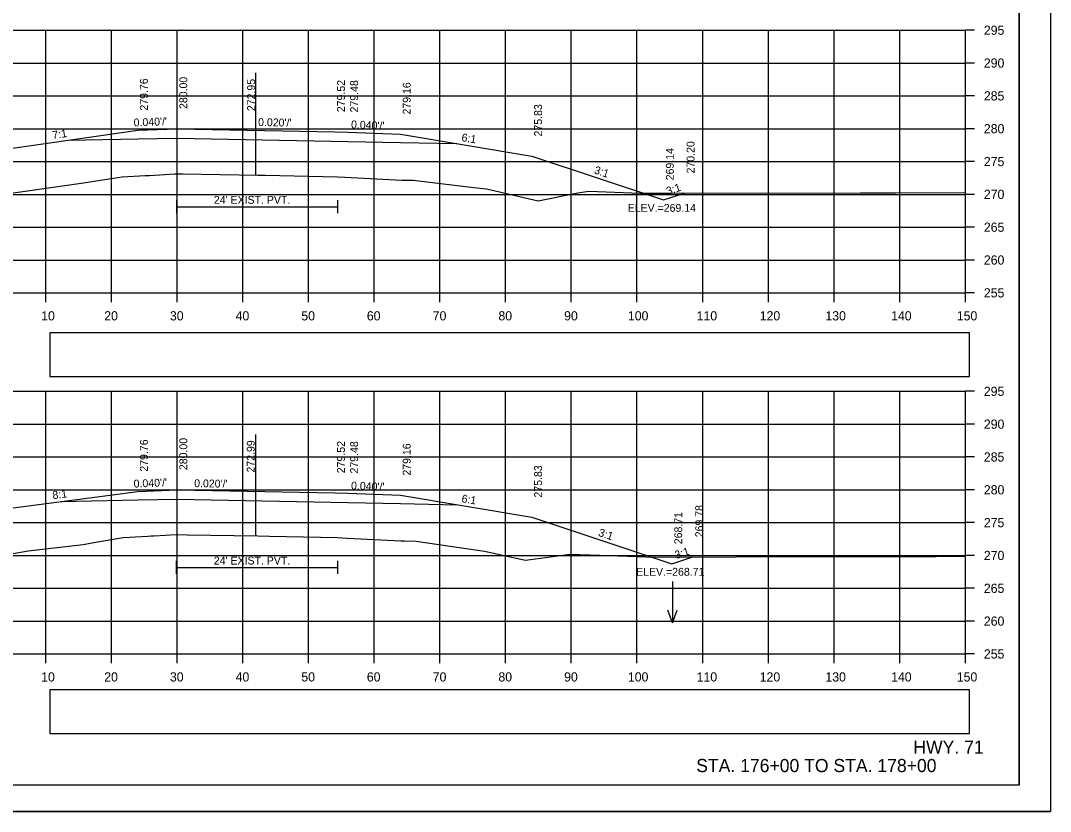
# Model space of a CAD drawing. Extents: x 285 to 4233, y -659 to 3710.
# Drawn here: x 1229.9 to 1386.6, y 1878.9 to 1999.4 of the extents above; entities that cross this region are included whole.
import ezdxf

# ---------------------------------------------------------------- set-up
doc = ezdxf.new("R2010")
doc.units = 0
for name, color, linetype in [('R_Alt Surface', 7, 'Continuous'), ('R_Axis', 7, 'Continuous'), ('R_Axis Annot', 7, 'Continuous'), ('R_Border', 7, 'Continuous'), ('R_Draft', 7, 'Continuous'), ('R_Exist Surface', 7, 'Continuous'), ('R_Fin Surface', 7, 'Continuous'), ('R_Grid', 7, 'Continuous'), ('R_No Plot', 7, 'Continuous'), ('R_Water', 7, 'Continuous'), ('R_Water Annot', 7, 'Continuous'), ('R_Xsect Elev', 7, 'Continuous'), ('R_Xsect Slope', 7, 'Continuous')]:
    doc.layers.add(name, color=color, linetype=linetype)

msp = doc.modelspace()

# ---------------------------------------------------------------- linework, layer by layer
at = {"layer": 'R_Alt Surface'}
for points in [[(1237.12, 1981.17), (1247.68, 1981.38), (1253.68, 1981.5), (1253.68, 1981.5), (1279.68, 1980.98), (1287.68, 1980.82), (1296.25, 1980.65)], [(1253.57, 1972.04), (1253.57, 1970.04)], [(1278.09, 1972.04), (1278.09, 1970.04)], [(1253.57, 1971.04), (1278.09, 1971.04)], [(1235.99, 1926.15), (1247.68, 1926.38), (1253.68, 1926.5), (1253.68, 1926.5), (1279.68, 1925.98), (1287.68, 1925.82), (1296.25, 1925.65)], [(1253.56, 1917.1), (1253.56, 1915.1)], [(1278.08, 1917.1), (1278.08, 1915.1)], [(1253.56, 1916.1), (1278.08, 1916.1)]]:
    msp.add_lwpolyline(points, dxfattribs=at)
at = {"layer": 'R_Axis'}
for p, q in [((1373.68, 1957.92), (1373.68, 1997.92)), ((1375.08, 1997.92), (1373.68, 1997.92)), ((1375.08, 1992.92), (1373.68, 1992.92)), ((1375.08, 1987.92), (1373.68, 1987.92)), ((1375.08, 1982.92), (1373.68, 1982.92)), ((1375.08, 1977.92), (1373.68, 1977.92)), ((1375.08, 1972.92), (1373.68, 1972.92)), ((1375.08, 1967.92), (1373.68, 1967.92)), ((1375.08, 1962.92), (1373.68, 1962.92)), ((1073.68, 1957.92), (1373.68, 1957.92)), ((1233.68, 1956.52), (1233.68, 1957.92)), ((1243.68, 1956.52), (1243.68, 1957.92)), ((1253.68, 1956.52), (1253.68, 1957.92)), ((1263.68, 1956.52), (1263.68, 1957.92)), ((1273.68, 1956.52), (1273.68, 1957.92)), ((1283.68, 1956.52), (1283.68, 1957.92)), ((1293.68, 1956.52), (1293.68, 1957.92)), ((1303.68, 1956.52), (1303.68, 1957.92)), ((1313.68, 1956.52), (1313.68, 1957.92)), ((1323.68, 1956.52), (1323.68, 1957.92)), ((1333.68, 1956.52), (1333.68, 1957.92)), ((1343.68, 1956.52), (1343.68, 1957.92)), ((1353.68, 1956.52), (1353.68, 1957.92)), ((1363.68, 1956.52), (1363.68, 1957.92)), ((1373.68, 1956.52), (1373.68, 1957.92)), ((1375.08, 1957.92), (1373.68, 1957.92)), ((1373.68, 1902.92), (1373.68, 1942.92)), ((1375.08, 1942.92), (1373.68, 1942.92)), ((1375.08, 1937.92), (1373.68, 1937.92)), ((1375.08, 1932.92), (1373.68, 1932.92)), ((1375.08, 1927.92), (1373.68, 1927.92)), ((1375.08, 1922.92), (1373.68, 1922.92)), ((1375.08, 1917.92), (1373.68, 1917.92)), ((1375.08, 1912.92), (1373.68, 1912.92)), ((1375.08, 1907.92), (1373.68, 1907.92)), ((1073.68, 1902.92), (1373.68, 1902.92)), ((1233.68, 1901.52), (1233.68, 1902.92)), ((1243.68, 1901.52), (1243.68, 1902.92)), ((1253.68, 1901.52), (1253.68, 1902.92)), ((1263.68, 1901.52), (1263.68, 1902.92)), ((1273.68, 1901.52), (1273.68, 1902.92)), ((1283.68, 1901.52), (1283.68, 1902.92)), ((1293.68, 1901.52), (1293.68, 1902.92)), ((1303.68, 1901.52), (1303.68, 1902.92)), ((1313.68, 1901.52), (1313.68, 1902.92)), ((1323.68, 1901.52), (1323.68, 1902.92)), ((1333.68, 1901.52), (1333.68, 1902.92)), ((1343.68, 1901.52), (1343.68, 1902.92)), ((1353.68, 1901.52), (1353.68, 1902.92)), ((1363.68, 1901.52), (1363.68, 1902.92)), ((1373.68, 1901.52), (1373.68, 1902.92)), ((1375.08, 1902.92), (1373.68, 1902.92))]:
    msp.add_line(p, q, dxfattribs=at)
at = {"layer": 'R_Axis Annot'}
for points in [[(1234.3, 1945.16), (1374.3, 1945.16), (1374.3, 1951.81), (1234.3, 1951.81)], [(1234.3, 1890.78), (1374.3, 1890.78), (1374.3, 1897.43), (1234.3, 1897.43)]]:
    msp.add_lwpolyline(points, close=True, dxfattribs=at)
at = {"layer": 'R_Border'}
for q in [(1381.86, 2088.38), (1065.68, 1882.92)]:
    msp.add_line((1381.86, 1882.92), q, dxfattribs=at)
at = {"layer": 'R_Exist Surface'}
for points in [[(1224.49, 1972.54), (1239.43, 1974.67), (1243.35, 1975.28), (1245.34, 1975.59), (1248.81, 1975.77), (1249.49, 1975.8), (1253.27, 1976.03), (1253.58, 1976.04), (1254.51, 1976.03), (1265.98, 1975.86), (1267.14, 1975.83), (1278.09, 1975.6), (1279.2, 1975.54), (1287.9, 1975.06), (1288.28, 1975.06), (1289.61, 1975.08), (1298.83, 1973.98), (1300.78, 1973.74), (1301.44, 1973.59), (1308.65, 1971.94), (1314.67, 1973.13), (1316.35, 1973.38), (1324.24, 1973.12), (1325.09, 1973.11), (1328.61, 1973.11), (1357.69, 1973.15), (1363.04, 1973.17), (1373.68, 1973.2)], [(1228.73, 1918.24), (1231, 1918.6), (1239.4, 1919.6), (1241.02, 1919.88), (1245.45, 1920.65), (1249.21, 1920.87), (1249.71, 1920.9), (1250.17, 1920.93), (1253.56, 1921.1), (1255.23, 1921.07), (1265.95, 1920.9), (1267.75, 1920.87), (1278.08, 1920.65), (1279.57, 1920.57), (1287.75, 1920.14), (1288.28, 1920.13), (1290.05, 1920.09), (1296.95, 1919.09), (1300.47, 1918.56), (1305.28, 1917.5), (1306.69, 1917.19), (1312.06, 1917.93), (1313.43, 1918.13), (1318.05, 1917.98), (1326.45, 1917.68), (1351.03, 1917.74), (1357.61, 1917.74), (1369.2, 1917.77), (1373.68, 1917.79)]]:
    msp.add_lwpolyline(points, dxfattribs=at)
at = {"layer": 'R_Fin Surface'}
for points in [[(1209.21, 1974.42), (1223.68, 1979.25), (1247.68, 1982.68), (1253.68, 1982.92), (1277.68, 1982.44), (1279.68, 1982.4), (1287.68, 1982.08), (1307.68, 1978.74), (1327.73, 1972.06), (1330.89, 1973.11)], [(1208.33, 1919.42), (1223.68, 1924.53), (1247.68, 1927.68), (1253.68, 1927.92), (1277.68, 1927.44), (1279.68, 1927.4), (1287.68, 1927.08), (1307.68, 1923.74), (1329.01, 1916.63), (1332.2, 1917.69)]]:
    msp.add_lwpolyline(points, dxfattribs=at)
at = {"layer": 'R_Grid'}
for p, q in [((1073.68, 1997.92), (1373.68, 1997.92)), ((1233.68, 1957.92), (1233.68, 1997.92)), ((1243.68, 1957.92), (1243.68, 1997.92)), ((1253.68, 1957.92), (1253.68, 1997.92)), ((1263.68, 1957.92), (1263.68, 1997.92)), ((1273.68, 1957.92), (1273.68, 1997.92)), ((1283.68, 1957.92), (1283.68, 1997.92)), ((1293.68, 1957.92), (1293.68, 1997.92)), ((1303.68, 1957.92), (1303.68, 1997.92)), ((1313.68, 1957.92), (1313.68, 1997.92)), ((1323.68, 1957.92), (1323.68, 1997.92)), ((1333.68, 1957.92), (1333.68, 1997.92)), ((1343.68, 1957.92), (1343.68, 1997.92)), ((1353.68, 1957.92), (1353.68, 1997.92)), ((1363.68, 1957.92), (1363.68, 1997.92)), ((1373.68, 1957.92), (1373.68, 1997.92)), ((1073.68, 1992.92), (1373.68, 1992.92)), ((1073.68, 1987.92), (1373.68, 1987.92)), ((1073.68, 1982.92), (1373.68, 1982.92)), ((1073.68, 1977.92), (1373.68, 1977.92)), ((1073.68, 1972.92), (1373.68, 1972.92)), ((1073.68, 1967.92), (1373.68, 1967.92)), ((1073.68, 1962.92), (1373.68, 1962.92)), ((1073.68, 1957.92), (1373.68, 1957.92)), ((1073.68, 1942.92), (1373.68, 1942.92)), ((1233.68, 1902.92), (1233.68, 1942.92)), ((1243.68, 1902.92), (1243.68, 1942.92)), ((1253.68, 1902.92), (1253.68, 1942.92)), ((1263.68, 1902.92), (1263.68, 1942.92)), ((1273.68, 1902.92), (1273.68, 1942.92)), ((1283.68, 1902.92), (1283.68, 1942.92)), ((1293.68, 1902.92), (1293.68, 1942.92)), ((1303.68, 1902.92), (1303.68, 1942.92)), ((1313.68, 1902.92), (1313.68, 1942.92)), ((1323.68, 1902.92), (1323.68, 1942.92)), ((1333.68, 1902.92), (1333.68, 1942.92)), ((1343.68, 1902.92), (1343.68, 1942.92)), ((1353.68, 1902.92), (1353.68, 1942.92)), ((1363.68, 1902.92), (1363.68, 1942.92)), ((1373.68, 1902.92), (1373.68, 1942.92)), ((1073.68, 1937.92), (1373.68, 1937.92)), ((1073.68, 1932.92), (1373.68, 1932.92)), ((1073.68, 1927.92), (1373.68, 1927.92)), ((1073.68, 1922.92), (1373.68, 1922.92)), ((1073.68, 1917.92), (1373.68, 1917.92)), ((1073.68, 1912.92), (1373.68, 1912.92)), ((1073.68, 1907.92), (1373.68, 1907.92)), ((1073.68, 1902.92), (1373.68, 1902.92))]:
    msp.add_line(p, q, dxfattribs=at)
at = {"layer": 'R_No Plot'}
msp.add_line((1053.28, 1878.94), (1386.61, 1878.94), dxfattribs=at)
for points in [[(1053.27, 2092.27), (1386.61, 2092.27), (1386.61, 1878.93), (1053.27, 1878.93)], [(1299.6, 2088.38), (1319.22, 2088.38), (1319.22, 2078.5), (1335.33, 2078.5), (1358.53, 2078.5), (1358.65, 2050.34), (1381.86, 2050.34), (1381.86, 1882.92), (1065.68, 1882.92), (1065.68, 2088.38)]]:
    msp.add_lwpolyline(points, close=True, dxfattribs=at)
at = {"layer": 'R_Water Annot'}
for p, q in [((1329.08, 1913.94), (1329.08, 1907.66)), ((1329.08, 1907.66), (1328.38, 1909.58)), ((1329.08, 1907.66), (1329.78, 1909.58))]:
    msp.add_line(p, q, dxfattribs=at)
at = {"layer": 'R_Xsect Elev'}
for p, q in [((1265.68, 1975.86), (1265.68, 1991.41)), ((1265.68, 1920.91), (1265.68, 1936.33))]:
    msp.add_line(p, q, dxfattribs=at)

# ---------------------------------------------------------------- texts
at = {"layer": 'R_Axis Annot'}
for s, p in [('295', (1376.48, 1997.22)), ('290', (1376.48, 1992.22)), ('285', (1376.48, 1987.22)), ('280', (1376.48, 1982.22)), ('275', (1376.48, 1977.22)), ('270', (1376.48, 1972.22)), ('265', (1376.48, 1967.22)), ('260', (1376.48, 1962.22)), ('255', (1376.48, 1957.22)), ('10', (1232.99, 1953.72)), ('20', (1242.59, 1953.72)), ('30', (1252.59, 1953.72)), ('40', (1262.59, 1953.72)), ('50', (1272.59, 1953.72)), ('60', (1282.56, 1953.72)), ('70', (1292.59, 1953.72)), ('80', (1302.59, 1953.72)), ('90', (1312.59, 1953.72)), ('100', (1322.3, 1953.72)), ('110', (1332.76, 1953.72)), ('120', (1342.36, 1953.72)), ('130', (1352.36, 1953.72)), ('140', (1362.36, 1953.72)), ('150', (1372.36, 1953.72)), ('295', (1376.48, 1942.22)), ('290', (1376.48, 1937.22)), ('285', (1376.48, 1932.22)), ('280', (1376.48, 1927.22)), ('275', (1376.48, 1922.22)), ('270', (1376.48, 1917.22)), ('265', (1376.48, 1912.22)), ('260', (1376.48, 1907.22)), ('255', (1376.48, 1902.22)), ('10', (1232.99, 1898.72)), ('20', (1242.59, 1898.72)), ('30', (1252.59, 1898.72)), ('40', (1262.59, 1898.72)), ('50', (1272.59, 1898.72)), ('60', (1282.56, 1898.72)), ('70', (1292.59, 1898.72)), ('80', (1302.59, 1898.72)), ('90', (1312.59, 1898.72)), ('100', (1322.3, 1898.72)), ('110', (1332.76, 1898.72)), ('120', (1342.36, 1898.72)), ('130', (1352.36, 1898.72)), ('140', (1362.36, 1898.72)), ('150', (1372.36, 1898.72))]:
    msp.add_text(s, height=1.4, dxfattribs=at).set_placement(p)
at = {"layer": 'R_Draft'}
for s, p in [('HWY. 71', (1365.75, 1887.72)), ('STA. 176+00 TO STA. 178+00', (1332.7, 1884.92))]:
    msp.add_text(s, height=2, dxfattribs=at).set_placement(p)
at = {"layer": 'R_Water'}
for p in [(1259.28, 1971.48), (1259.27, 1916.54)]:
    msp.add_text("24' EXIST. PVT.", height=1.2, dxfattribs=at).set_placement(p)
at = {"layer": 'R_Xsect Elev'}
for s, p in [('280.00', (1255.23, 1985.92)), ('279.76', (1249.23, 1985.68)), ('272.95', (1265.55, 1985.6)), ('279.52', (1279.23, 1985.44)), ('279.48', (1281.23, 1985.4)), ('279.16', (1289.23, 1985.08)), ('275.83', (1309.23, 1981.74)), ('269.14', (1329.28, 1975.06)), ('270.20', (1332.44, 1976.11)), ('279.76', (1249.23, 1930.68)), ('280.00', (1255.23, 1930.92)), ('272.99', (1265.49, 1930.55)), ('279.52', (1279.23, 1930.44)), ('279.48', (1281.23, 1930.4)), ('279.16', (1289.23, 1930.08)), ('275.83', (1309.23, 1926.74)), ('269.78', (1333.75, 1920.69)), ('268.71', (1330.56, 1919.63))]:
    msp.add_text(s, height=1.2, rotation=90, dxfattribs=at).set_placement(p)
for s, p in [('ELEV.=269.14', (1322.27, 1970.26)), ('ELEV.=268.71', (1323.55, 1914.83))]:
    msp.add_text(s, height=1.2, dxfattribs=at).set_placement(p)
at = {"layer": 'R_Xsect Slope'}
for s, rotation, p in [("0.040'/'", 2.2906, (1247.09, 1983.25)), ("0.020'/'", 358.8542, (1266, 1983.33)), ("0.040'/'", 357.7094, (1280.14, 1982.98)), ('7:1', 8.1313, (1234.78, 1981.34)), ('6:1', 350.5386, (1296.91, 1981.04)), ('3:1', 341.5645, (1317.07, 1976.14)), ('3:1', 18.4331, (1328.36, 1972.8)), ("0.040'/'", 2.2905, (1247.09, 1928.25)), ("0.020'/'", 358.8542, (1256.27, 1928.33)), ("0.040'/'", 357.7093, (1280.14, 1927.98)), ('8:1', 7.4608, (1234.79, 1926.49)), ('6:1', 350.5386, (1296.91, 1926.04)), ('3:1', 341.5631, (1317.71, 1920.92)), ('3:1', 18.4431, (1329.66, 1917.37))]:
    msp.add_text(s, height=1.2, rotation=rotation, dxfattribs=at).set_placement(p)

doc.saveas('drawing.dxf')
